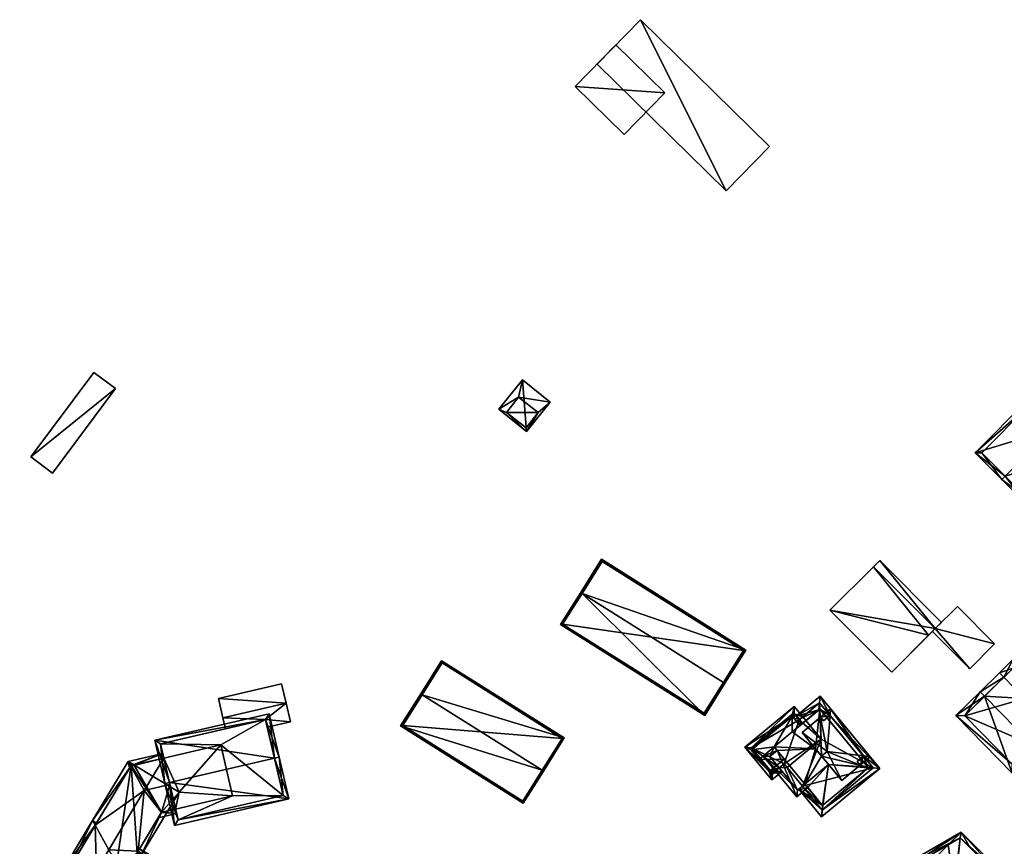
# Model space of a CAD drawing. Header units: inches. Extents: x 2685601 to 2690022, y 1235992 to 1239010.
# Tile 381 of 390: x 2689069 to 2689226, y 1238441 to 1238573. Entities that reach past the tile are written whole.
import ezdxf

# ---------------------------------------------------------------- set-up
doc = ezdxf.new("R2010")
doc.units = ezdxf.units.IN
doc.header["$MEASUREMENT"] = 0
doc.layers.add('Gebaeude Einzelhaus', color=10, linetype='Continuous')
doc.layers.add('Offenes Gebaeude', color=10, linetype='Continuous')

msp = doc.modelspace()

# ---------------------------------------------------------------- meshes
at = {"layer": 'Gebaeude Einzelhaus'}
mesh = msp.add_polyface(dxfattribs=at)
corners = [(2689181.948, 1238545.286, 545.762), (2689168.284, 1238572.645, 545.762), (2689161.316, 1238565.553, 545.762), (2689188.915, 1238552.379, 545.762), (2689168.284, 1238572.645, 539.598), (2689188.915, 1238552.379, 539.598), (2689161.316, 1238565.553, 539.598), (2689181.948, 1238545.286, 539.598)]
mesh.append_faces([[corners[k] for k in face] for face in [(3, 1, 0), (0, 1, 2)]], dxfattribs={"color": 13})
mesh.append_faces([[corners[k] for k in face] for face in [(4, 7, 6), (4, 5, 7), (3, 0, 5), (5, 0, 7), (0, 2, 7), (7, 2, 6), (2, 1, 6), (6, 1, 4), (1, 3, 4), (4, 3, 5)]], dxfattribs={"color": 41})
mesh = msp.add_polyface(dxfattribs=at)
corners = [(2689070.77, 1238502.776, 527.031), (2689084.308, 1238513.715, 527.751), (2689080.86, 1238516.29, 527.031), (2689074.218, 1238500.201, 527.751), (2689074.218, 1238500.201, 521.203), (2689070.77, 1238502.776, 521.203), (2689084.308, 1238513.715, 521.203), (2689080.86, 1238516.29, 521.203)]
mesh.append_faces([[corners[k] for k in face] for face in [(3, 1, 0), (0, 1, 2)]], dxfattribs={"color": 13})
mesh.append_faces([[corners[k] for k in face] for face in [(4, 5, 6), (6, 5, 7), (0, 2, 5), (5, 2, 7), (2, 6, 7), (2, 1, 6), (1, 3, 6), (6, 3, 4), (3, 0, 4), (4, 0, 5)]], dxfattribs={"color": 41})
mesh = msp.add_polyface(dxfattribs=at)
corners = [(2689149.389, 1238515.098, 532.853), (2689150.058, 1238506.843, 531.802), (2689153.824, 1238511.544, 532.853), (2689145.621, 1238510.398, 531.802), (2689148.75, 1238512.35, 532.409), (2689151.9, 1238509.9, 532.419), (2689146.85, 1238509.9, 531.868), (2689150, 1238507.45, 531.878), (2689148.75, 1238512.35, 526.935), (2689146.85, 1238509.9, 526.935), (2689150, 1238507.45, 526.935), (2689151.9, 1238509.9, 526.935)]
mesh.append_faces([[corners[k] for k in face] for face in [(7, 5, 1), (6, 7, 1), (4, 6, 3), (3, 6, 1), (0, 4, 3), (2, 5, 4), (1, 5, 2), (2, 4, 0), (3, 1, 0), (0, 1, 2)]], dxfattribs={"color": 13})
mesh.append_faces([[corners[k] for k in face] for face in [(9, 11, 10), (8, 11, 9), (4, 11, 8), (5, 11, 4), (10, 11, 7), (7, 11, 5), (9, 10, 6), (6, 10, 7), (8, 9, 6), (4, 8, 6)]], dxfattribs={"color": 41})
mesh = msp.add_polyface(dxfattribs=at)
corners = [(2689226.574, 1238499.694, 552.138), (2689221.78, 1238503.414, 549.483), (2689226.045, 1238499.164, 552.138), (2689234.008, 1238507.153, 552.137), (2689230.273, 1238511.935, 549.483), (2689234.538, 1238507.684, 552.137), (2689238.754, 1238503.481, 549.373), (2689230.261, 1238494.96, 549.373), (2689222.84, 1238503.415, 549.814), (2689230.274, 1238510.874, 549.814), (2689230.26, 1238496.021, 549.721), (2689237.694, 1238503.48, 549.721), (2689237.694, 1238503.48, 538.442), (2689230.274, 1238510.874, 538.442), (2689222.84, 1238503.415, 538.442), (2689230.26, 1238496.021, 538.442)]
mesh.append_faces([[corners[k] for k in face] for face in [(3, 9, 5), (11, 3, 5), (5, 9, 4), (6, 10, 11), (6, 11, 5), (7, 10, 6), (0, 10, 2), (8, 0, 2), (2, 10, 7), (9, 8, 1), (4, 9, 1), (1, 8, 2), (7, 0, 2), (7, 6, 0), (0, 6, 3), (3, 6, 5), (4, 3, 5), (4, 1, 3), (3, 1, 0), (0, 1, 2)]], dxfattribs={"color": 13})
mesh.append_faces([[corners[k] for k in face] for face in [(13, 15, 14), (12, 15, 13), (10, 15, 12), (10, 12, 11), (14, 15, 0), (0, 15, 10), (8, 14, 0), (13, 14, 9), (9, 14, 8), (12, 13, 3), (3, 13, 9), (11, 12, 3)]], dxfattribs={"color": 41})
mesh = msp.add_polyface(dxfattribs=at)
corners = [(2689158.912, 1238480.986, 541.059), (2689162.035, 1238486.42, 536.757), (2689158.7, 1238481.119, 541.059), (2689185.093, 1238471.915, 536.757), (2689181.547, 1238466.747, 541.059), (2689181.758, 1238466.614, 541.059), (2689155.472, 1238475.988, 536.757), (2689178.53, 1238461.482, 536.757), (2689184.748, 1238471.837, 536.929), (2689162.114, 1238486.075, 536.929), (2689155.817, 1238476.067, 536.935), (2689178.452, 1238461.827, 536.935), (2689162.114, 1238486.075, 524.558), (2689184.748, 1238471.837, 524.558), (2689155.817, 1238476.067, 524.558), (2689178.452, 1238461.827, 524.558)]
mesh.append_faces([[corners[k] for k in face] for face in [(11, 4, 5), (5, 4, 8), (10, 11, 7), (7, 11, 5), (6, 10, 7), (0, 10, 2), (9, 0, 2), (2, 10, 6), (8, 9, 1), (1, 9, 2), (5, 8, 3), (3, 8, 1), (0, 7, 4), (4, 7, 5), (2, 6, 0), (0, 6, 7), (3, 4, 5), (3, 0, 4), (3, 1, 0), (0, 1, 2)]], dxfattribs={"color": 13})
mesh.append_faces([[corners[k] for k in face] for face in [(13, 15, 14), (13, 14, 12), (11, 15, 4), (8, 15, 13), (4, 15, 8), (14, 15, 11), (10, 14, 11), (0, 14, 10), (12, 14, 9), (9, 14, 0), (13, 12, 8), (8, 12, 9)]], dxfattribs={"color": 41})
mesh = msp.add_polyface(dxfattribs=at)
corners = [(2689215.411, 1238475.356, 544.166), (2689198.561, 1238478.285, 544.166), (2689208.448, 1238468.395, 544.166), (2689205.523, 1238485.246, 544.166), (2689205.523, 1238485.246, 541.478), (2689205.523, 1238485.246, 532.652), (2689198.561, 1238478.285, 532.652), (2689208.448, 1238468.395, 532.652), (2689214.957, 1238474.902, 542.214), (2689214.957, 1238474.902, 542.314), (2689214.341, 1238474.286, 532.652), (2689215.411, 1238475.356, 541.478), (2689215.411, 1238475.356, 532.652), (2689215.411, 1238475.356, 542.214), (2689215.411, 1238475.356, 542.314)]
mesh.append_faces([[corners[k] for k in face] for face in [(3, 1, 0), (0, 1, 2)]], dxfattribs={"color": 13})
mesh.append_faces([[corners[k] for k in face] for face in [(5, 10, 6), (6, 10, 7), (5, 12, 10), (14, 3, 0), (11, 4, 13), (13, 4, 14), (14, 4, 3), (0, 9, 14), (8, 11, 13), (8, 10, 11), (11, 10, 12), (8, 7, 10), (0, 2, 9), (9, 2, 8), (8, 2, 7), (2, 1, 7), (7, 1, 6), (4, 1, 3), (4, 6, 1), (4, 5, 6)]], dxfattribs={"color": 41})
mesh = msp.add_polyface(dxfattribs=at)
corners = [(2689215.411, 1238475.356, 541.478), (2689206.51, 1238486.233, 541.478), (2689205.523, 1238485.246, 541.478), (2689216.398, 1238476.342, 541.478), (2689206.51, 1238486.233, 532.652), (2689216.398, 1238476.342, 532.652), (2689205.523, 1238485.246, 532.652), (2689215.411, 1238475.356, 532.652)]
mesh.append_faces([[corners[k] for k in face] for face in [(3, 1, 0), (0, 1, 2)]], dxfattribs={"color": 13})
mesh.append_faces([[corners[k] for k in face] for face in [(4, 7, 6), (4, 5, 7), (0, 5, 3), (0, 7, 5), (1, 4, 2), (2, 4, 6), (1, 3, 4), (4, 3, 5)]], dxfattribs={"color": 41})
mesh = msp.add_polyface(dxfattribs=at)
corners = [(2689152.532, 1238452.717, 537.713), (2689129.906, 1238459.788, 533.412), (2689149.515, 1238447.452, 533.412), (2689133.346, 1238464.787, 537.713), (2689133.134, 1238464.92, 537.713), (2689152.743, 1238452.584, 537.713), (2689156.078, 1238457.885, 533.412), (2689136.469, 1238470.221, 533.412), (2689155.733, 1238457.807, 533.584), (2689136.548, 1238469.876, 533.584), (2689130.251, 1238459.867, 533.59), (2689149.436, 1238447.797, 533.589), (2689149.436, 1238447.797, 521.394), (2689155.733, 1238457.807, 521.394), (2689136.548, 1238469.876, 521.394), (2689130.251, 1238459.867, 521.394)]
mesh.append_faces([[corners[k] for k in face] for face in [(2, 11, 5), (5, 11, 0), (10, 4, 3), (2, 1, 11), (11, 1, 10), (10, 1, 4), (7, 9, 4), (4, 9, 3), (5, 8, 6), (6, 8, 7), (7, 8, 9), (5, 0, 8), (3, 7, 4), (5, 6, 0), (0, 6, 3), (3, 6, 7), (0, 2, 5), (4, 1, 3), (3, 1, 0), (0, 1, 2)]], dxfattribs={"color": 13})
mesh.append_faces([[corners[k] for k in face] for face in [(13, 15, 14), (13, 12, 15), (11, 15, 12), (11, 10, 15), (3, 9, 10), (10, 9, 15), (15, 9, 14), (9, 8, 14), (14, 8, 13), (8, 12, 13), (0, 11, 8), (8, 11, 12)]], dxfattribs={"color": 41})
mesh = msp.add_polyface(dxfattribs=at)
corners = [(2689229.685, 1238464.201, 543.982), (2689231.074, 1238464.164, 543.457), (2689232.591, 1238465.655, 542.296), (2689234.676, 1238459.125, 543.982), (2689235.364, 1238459.8, 543.457), (2689227.866, 1238470.463, 542.296), (2689226.361, 1238467.582, 543.982), (2689225.66, 1238468.295, 543.982), (2689222.573, 1238465.259, 547.247), (2689223.274, 1238464.546, 547.247), (2689230.888, 1238456.801, 547.247), (2689231.589, 1238456.089, 547.247), (2689218.694, 1238461.445, 543.666), (2689227.709, 1238452.275, 543.666), (2689231.178, 1238465.668, 542.841), (2689227.854, 1238469.049, 542.841), (2689220.108, 1238461.433, 544.323), (2689227.721, 1238453.689, 544.323), (2689233.949, 1238459.813, 544.009), (2689229.66, 1238464.176, 544.009), (2689230.888, 1238456.801, 534.034), (2689233.949, 1238459.813, 534.034), (2689229.66, 1238464.176, 534.034), (2689231.178, 1238465.668, 534.034), (2689227.854, 1238469.049, 534.034), (2689220.108, 1238461.433, 534.034), (2689227.721, 1238453.689, 534.034)]
mesh.append_faces([[corners[k] for k in face] for face in [(11, 18, 3), (3, 18, 0), (0, 18, 19), (11, 10, 18), (12, 17, 13), (13, 17, 11), (11, 17, 10), (8, 16, 12), (12, 16, 17), (8, 9, 16), (7, 6, 8), (8, 6, 9), (5, 15, 7), (7, 15, 6), (1, 14, 2), (2, 14, 5), (5, 14, 15), (1, 0, 14), (4, 3, 1), (1, 3, 0), (9, 13, 10), (10, 13, 11), (8, 12, 9), (9, 12, 13), (0, 10, 3), (3, 10, 11), (6, 9, 0), (0, 9, 10), (7, 8, 6), (6, 8, 9), (0, 5, 6), (6, 5, 7), (0, 2, 5), (4, 1, 3), (3, 1, 0), (0, 1, 2)]], dxfattribs={"color": 13})
mesh.append_faces([[corners[k] for k in face] for face in [(22, 25, 24), (22, 24, 23), (20, 26, 25), (20, 25, 22), (20, 22, 21), (17, 26, 20), (17, 20, 10), (25, 26, 17), (16, 25, 17), (9, 25, 16), (24, 25, 6), (6, 25, 9), (15, 24, 6), (23, 24, 14), (14, 24, 15), (22, 23, 14), (0, 22, 14), (19, 22, 0), (21, 22, 19), (18, 21, 19), (20, 21, 18), (10, 20, 18)]], dxfattribs={"color": 41})
mesh = msp.add_polyface(dxfattribs=at)
corners = [(2689192.829, 1238461.753, 535.669), (2689193.751, 1238460.879, 535.597), (2689194.211, 1238461.26, 535.316), (2689192.818, 1238461.012, 535.895), (2689193.771, 1238459.86, 535.895), (2689192.846, 1238462.908, 535.316), (2689192.515, 1238461.378, 535.704), (2689184.965, 1238456.381, 535.316), (2689186.105, 1238456.182, 535.67), (2689186.218, 1238456.162, 535.705), (2689188.846, 1238452.496, 535.556), (2689189.29, 1238451.16, 535.316), (2689185.976, 1238455.961, 535.557), (2689189.134, 1238452.524, 535.669), (2689189.112, 1238452.716, 535.719), (2689190.92, 1238452.51, 535.316), (2689190.441, 1238453.088, 535.547), (2689190.083, 1238453.52, 535.719), (2689193.772, 1238459.859, 536.607), (2689192.515, 1238461.378, 536.607), (2689192.536, 1238458.836, 537.903), (2689189.643, 1238456.44, 537.903), (2689185.976, 1238455.961, 536.607), (2689187.233, 1238454.444, 537.903), (2689188.846, 1238452.496, 536.607), (2689191.256, 1238454.492, 536.607), (2689193.633, 1238460.781, 535.669), (2689192.748, 1238461.851, 535.618), (2689186.021, 1238456.283, 535.617), (2689189.389, 1238452.216, 535.546), (2689193.154, 1238461.36, 535.316), (2689193.633, 1238460.781, 535.597), (2689196.792, 1238462.36, 535.896), (2689196.891, 1238463.472, 535.599), (2689196.986, 1238464.533, 535.316), (2689194.032, 1238460.074, 535.896), (2689193.577, 1238449.713, 535.316), (2689197.231, 1238445.3, 535.316), (2689197.35, 1238446.372, 535.597), (2689197.39, 1238447.086, 535.773), (2689197.432, 1238447.121, 535.793), (2689194.154, 1238450.191, 535.588), (2689194.548, 1238450.517, 535.773), (2689206.534, 1238453.004, 535.316), (2689205.473, 1238453.109, 535.599), (2689204.684, 1238453.126, 535.793), (2689204.629, 1238453.192, 535.825), (2689203.936, 1238454.964, 535.599), (2689203.477, 1238454.584, 535.825), (2689198.625, 1238461.378, 535.599), (2689196.938, 1238462.481, 535.824), (2689198.555, 1238461.463, 535.599), (2689198.096, 1238461.083, 535.824), (2689204.684, 1238453.126, 537.903), (2689204.629, 1238453.192, 537.903), (2689198.349, 1238453.618, 540.811), (2689197.432, 1238447.121, 537.903), (2689197.213, 1238454.989, 540.811), (2689196.938, 1238462.481, 537.903), (2689196.239, 1238456.165, 540.811), (2689194.549, 1238450.518, 537.903), (2689195.027, 1238449.939, 537.902), (2689197.39, 1238447.086, 537.903), (2689190.121, 1238455.863, 537.903), (2689197.33, 1238446.356, 535.588), (2689205.478, 1238453.103, 535.597), (2689196.888, 1238463.476, 535.597), (2689191.142, 1238454.397, 535.719), (2689191.256, 1238454.492, 535.773), (2689193.633, 1238460.781, 527.083), (2689194.211, 1238461.26, 527.083), (2689192.748, 1238461.851, 527.083), (2689186.021, 1238456.283, 527.083), (2689189.389, 1238452.216, 527.083), (2689190.441, 1238453.088, 527.083), (2689197.17, 1238457.686, 527.083), (2689191.7, 1238453.156, 527.083), (2689191.221, 1238453.734, 527.083), (2689194.154, 1238450.191, 527.083), (2689197.33, 1238446.356, 527.083), (2689205.478, 1238453.103, 527.083), (2689196.888, 1238463.476, 527.083)]
mesh.append_faces([[corners[k] for k in face] for face in [(66, 34, 33), (31, 30, 1), (1, 30, 66), (66, 30, 34), (34, 51, 33), (43, 49, 34), (34, 49, 51), (43, 47, 49), (43, 44, 47), (43, 65, 44), (37, 38, 43), (43, 38, 65), (36, 64, 37), (37, 64, 38), (36, 41, 64), (62, 56, 55), (60, 59, 63), (63, 59, 21), (60, 57, 59), (62, 55, 61), (61, 55, 60), (60, 55, 57), (20, 59, 58), (20, 21, 59), (54, 57, 55), (54, 58, 57), (57, 58, 59), (56, 53, 55), (53, 54, 55), (34, 49, 43), (33, 51, 34), (34, 51, 49), (33, 50, 51), (51, 50, 52), (33, 32, 50), (47, 43, 49), (44, 43, 47), (48, 46, 47), (47, 46, 44), (38, 45, 40), (38, 44, 45), (45, 44, 46), (37, 43, 38), (38, 43, 44), (36, 39, 41), (41, 39, 42), (36, 38, 39), (39, 38, 40), (36, 37, 38), (32, 1, 35), (35, 1, 4), (34, 30, 33), (33, 30, 32), (32, 30, 1), (1, 30, 31), (11, 29, 15), (15, 29, 16), (11, 13, 29), (7, 13, 11), (7, 8, 13), (5, 28, 7), (7, 28, 8), (0, 27, 5), (5, 27, 28), (0, 1, 26), (5, 2, 0), (0, 2, 1), (23, 25, 21), (23, 24, 25), (19, 21, 20), (19, 22, 21), (21, 22, 23), (18, 19, 20), (13, 16, 14), (14, 16, 17), (11, 15, 13), (13, 15, 16), (8, 12, 9), (10, 13, 14), (10, 11, 13), (8, 7, 12), (12, 7, 10), (10, 7, 11), (0, 6, 3), (6, 8, 9), (6, 7, 8), (0, 5, 6), (6, 5, 7), (0, 2, 5), (4, 1, 3), (3, 1, 0), (0, 1, 2)]], dxfattribs={"color": 13})
mesh.append_faces([[corners[k] for k in face] for face in [(81, 75, 70), (75, 78, 76), (81, 80, 75), (75, 80, 78), (78, 80, 79), (66, 2, 1), (66, 81, 2), (2, 81, 70), (51, 66, 33), (49, 81, 51), (51, 81, 66), (47, 80, 49), (49, 80, 81), (47, 44, 80), (80, 44, 65), (38, 80, 65), (38, 79, 80), (38, 64, 79), (79, 64, 78), (78, 64, 41), (53, 56, 45), (45, 56, 40), (39, 40, 62), (62, 40, 56), (42, 25, 68), (25, 63, 21), (42, 60, 25), (25, 60, 63), (42, 61, 60), (42, 39, 61), (61, 39, 62), (18, 35, 4), (20, 58, 18), (18, 58, 35), (35, 58, 32), (32, 58, 50), (52, 54, 48), (48, 54, 46), (52, 58, 54), (52, 50, 58), (45, 46, 53), (53, 46, 54), (75, 69, 70), (69, 72, 71), (72, 74, 73), (75, 77, 69), (69, 77, 72), (72, 77, 74), (75, 76, 77), (29, 74, 16), (29, 73, 74), (13, 73, 29), (8, 72, 13), (13, 72, 73), (8, 28, 72), (28, 71, 72), (28, 27, 71), (31, 0, 26), (31, 27, 0), (31, 71, 27), (31, 69, 71), (1, 31, 26), (1, 2, 31), (31, 2, 69), (69, 2, 70), (25, 67, 68), (24, 17, 25), (25, 17, 67), (24, 14, 17), (24, 10, 14), (12, 23, 22), (12, 10, 23), (23, 10, 24), (22, 9, 12), (22, 19, 9), (9, 19, 6), (3, 18, 4), (3, 19, 18), (3, 6, 19)]], dxfattribs={"color": 41})
mesh = msp.add_polyface(dxfattribs=at)
corners = [(2689109.736, 1238454.664, 532.464), (2689108.874, 1238461.731, 527.723), (2689090.616, 1238457.514, 527.723), (2689110.468, 1238454.833, 532.464), (2689092.941, 1238450.783, 532.464), (2689092.21, 1238450.614, 532.464), (2689112.016, 1238448.125, 527.723), (2689093.759, 1238443.908, 527.723), (2689108.311, 1238460.831, 528.225), (2689111.116, 1238448.688, 528.24), (2689091.516, 1238456.951, 528.226), (2689094.321, 1238444.808, 528.24), (2689108.594, 1238459.607, 526.301), (2689108.594, 1238459.607, 526.201), (2689111.116, 1238448.688, 518.068), (2689108.311, 1238460.831, 518.068), (2689108.311, 1238460.831, 527.042), (2689108.311, 1238460.831, 527.142), (2689101.898, 1238459.35, 527.042), (2689091.516, 1238456.951, 518.068), (2689101.898, 1238459.35, 527.142), (2689093.024, 1238450.422, 526.847), (2689093.926, 1238446.518, 524.524), (2689094.321, 1238444.808, 518.068), (2689092.043, 1238454.668, 524.494), (2689092.043, 1238454.668, 518.068), (2689093.926, 1238446.518, 518.068), (2689103.015, 1238448.619, 518.068), (2689101.133, 1238456.768, 518.068)]
mesh.append_faces([[corners[k] for k in face] for face in [(6, 11, 9), (7, 11, 6), (4, 11, 5), (10, 4, 5), (5, 11, 7), (8, 10, 2), (2, 10, 5), (1, 8, 2), (0, 8, 3), (9, 0, 3), (6, 9, 3), (3, 8, 1), (7, 4, 5), (7, 6, 4), (4, 6, 0), (0, 6, 3), (0, 2, 4), (4, 2, 5), (3, 1, 0), (0, 1, 2)]], dxfattribs={"color": 13})
mesh.append_faces([[corners[k] for k in face] for face in [(15, 28, 19), (19, 28, 25), (27, 23, 26), (15, 14, 28), (28, 14, 27), (27, 14, 23), (9, 11, 14), (14, 11, 23), (23, 22, 26), (24, 19, 25), (21, 10, 24), (24, 10, 19), (21, 4, 10), (23, 11, 22), (22, 11, 21), (21, 11, 4), (15, 18, 16), (20, 8, 17), (18, 10, 20), (20, 10, 8), (15, 19, 18), (18, 19, 10), (8, 12, 17), (13, 15, 16), (13, 14, 15), (12, 9, 13), (13, 9, 14), (8, 0, 12), (12, 0, 9)]], dxfattribs={"color": 41})
mesh = msp.add_polyface(dxfattribs=at)
corners = [(2689198.115, 1238455.738, 540.811), (2689194.1, 1238458.748, 537.903), (2689197.213, 1238454.989, 540.811), (2689197.04, 1238461.182, 537.903), (2689198.569, 1238461.446, 538.363), (2689198.654, 1238462.519, 537.903), (2689203.903, 1238455.003, 538.364), (2689204.993, 1238454.865, 537.903), (2689203.378, 1238453.527, 537.903), (2689200.439, 1238451.094, 537.903), (2689198.555, 1238461.463, 538.35), (2689197.518, 1238460.604, 538.35), (2689203.936, 1238454.964, 538.334), (2689202.899, 1238454.105, 538.334), (2689190.121, 1238455.863, 537.903), (2689187.891, 1238454.99, 536.554), (2689193.275, 1238448.489, 536.554), (2689189.643, 1238456.44, 537.903), (2689195.027, 1238449.939, 537.902), (2689188.948, 1238454.891, 536.999), (2689193.374, 1238449.545, 536.999), (2689194.549, 1238450.518, 537.903), (2689195.028, 1238449.94, 537.903), (2689196.659, 1238460.866, 536.294), (2689197.04, 1238461.182, 536.108), (2689194.1, 1238458.748, 536.294), (2689196.239, 1238456.165, 537.549), (2689198.174, 1238453.829, 537.549), (2689200.439, 1238451.094, 536.22), (2689203.15, 1238453.338, 536.22), (2689203.378, 1238453.527, 536.108), (2689202.899, 1238454.105, 536.108), (2689203.477, 1238454.584, 535.825), (2689203.936, 1238454.964, 535.599), (2689198.625, 1238461.378, 535.599), (2689198.555, 1238461.463, 535.599), (2689197.518, 1238460.604, 536.108), (2689198.096, 1238461.083, 535.824), (2689190.121, 1238455.863, 536.266), (2689188.948, 1238454.891, 536.266), (2689190.441, 1238453.088, 535.547), (2689193.374, 1238449.545, 527.083), (2689190.083, 1238453.52, 535.719), (2689190.441, 1238453.088, 527.083), (2689194.548, 1238450.517, 535.773), (2689194.154, 1238450.191, 535.588), (2689194.154, 1238450.191, 527.083), (2689191.256, 1238454.492, 535.773), (2689191.145, 1238454.627, 535.773), (2689191.221, 1238453.734, 527.083), (2689191.7, 1238453.156, 527.083)]
mesh.append_faces([[corners[k] for k in face] for face in [(18, 21, 22), (15, 20, 16), (16, 20, 18), (18, 20, 21), (17, 19, 15), (15, 19, 20), (17, 14, 19), (14, 16, 18), (17, 15, 14), (14, 15, 16), (12, 6, 7), (13, 12, 8), (8, 12, 7), (10, 11, 3), (4, 10, 5), (6, 4, 5), (7, 6, 5), (5, 10, 3), (8, 0, 9), (9, 0, 2), (8, 6, 0), (8, 7, 6), (6, 4, 0), (7, 5, 6), (6, 5, 4), (3, 4, 5), (3, 0, 4), (3, 1, 0), (0, 1, 2)]], dxfattribs={"color": 13})
mesh.append_faces([[corners[k] for k in face] for face in [(43, 50, 41), (41, 50, 46), (43, 49, 50), (47, 21, 44), (38, 14, 48), (48, 14, 47), (47, 14, 21), (45, 41, 46), (44, 20, 45), (45, 20, 41), (44, 21, 20), (41, 40, 43), (40, 19, 42), (42, 19, 39), (41, 20, 40), (40, 20, 19), (19, 38, 39), (19, 14, 38), (3, 36, 24), (3, 11, 36), (37, 10, 35), (37, 36, 10), (10, 36, 11), (33, 6, 12), (33, 34, 6), (6, 34, 4), (4, 34, 10), (10, 34, 35), (32, 12, 31), (31, 12, 13), (32, 33, 12), (31, 8, 30), (31, 13, 8), (8, 29, 30), (8, 9, 29), (29, 9, 28), (9, 27, 28), (26, 1, 25), (9, 2, 27), (27, 2, 26), (26, 2, 1), (1, 23, 25), (1, 3, 23), (23, 3, 24)]], dxfattribs={"color": 41})
mesh = msp.add_polyface(dxfattribs=at)
corners = [(2689086.798, 1238453.456, 524.422), (2689086.319, 1238454.115, 524.089), (2689086.742, 1238453.362, 524.536), (2689087.245, 1238453.559, 524.089), (2689083.622, 1238432.614, 524.512), (2689081.259, 1238436.712, 526.847), (2689076.254, 1238428.381, 526.847), (2689080.931, 1238428.135, 524.513), (2689081.393, 1238427.448, 524.089), (2689080.75, 1238427.834, 524.513), (2689084.437, 1238432.514, 524.089), (2689083.794, 1238432.9, 524.512), (2689087.947, 1238439.814, 524.513), (2689091.647, 1238445.971, 524.512), (2689088.926, 1238449.475, 526.847), (2689088.414, 1238439.134, 524.089), (2689092.677, 1238446.229, 524.089), (2689091.661, 1238445.994, 524.512), (2689083.245, 1238440.017, 526.847), (2689087.771, 1238439.52, 524.512), (2689077.149, 1238420.384, 524.089), (2689077.535, 1238421.027, 524.089), (2689076.343, 1238421.743, 524.874), (2689073.626, 1238432.989, 524.089), (2689068.996, 1238425.281, 524.089), (2689070.511, 1238425.246, 524.874), (2689074.318, 1238425.159, 526.847), (2689075.898, 1238436.769, 524.089), (2689081.069, 1238443.92, 524.536), (2689080.648, 1238444.674, 524.089), (2689076.767, 1238436.76, 524.536), (2689070.025, 1238425.538, 524.536), (2689074.052, 1238432.241, 524.537), (2689089.277, 1238429.606, 524.852), (2689083.408, 1238432.257, 524.089), (2689090.076, 1238428.251, 524.089), (2689085.111, 1238436.67, 528.829), (2689076.541, 1238436.383, 524.089), (2689094.826, 1238436.156, 524.089), (2689093.231, 1238436.24, 524.867), (2689081.29, 1238444.288, 524.089), (2689088.157, 1238440.163, 524.089), (2689083.794, 1238432.9, 524.852), (2689089.82, 1238429.28, 524.503), (2689093.798, 1238435.9, 524.502), (2689087.771, 1238439.52, 524.868), (2689086.562, 1238453.063, 524.089), (2689091.875, 1238455.399, 524.089), (2689092.043, 1238454.668, 524.494), (2689093.024, 1238450.422, 526.847), (2689093.926, 1238446.518, 524.524), (2689094.095, 1238445.787, 524.089), (2689091.124, 1238445.101, 524.089), (2689086.798, 1238453.456, 524.494), (2689091.661, 1238445.994, 524.524), (2689074.269, 1238432.602, 524.089), (2689086.182, 1238424.571, 524.885), (2689081.136, 1238428.477, 524.089), (2689087.805, 1238424.47, 524.089), (2689078.143, 1238425.07, 528.829), (2689082.341, 1238418.14, 524.874), (2689083.175, 1238416.764, 524.089), (2689080.75, 1238427.834, 524.886), (2689082.919, 1238417.793, 524.503), (2689086.776, 1238424.214, 524.503), (2689088.414, 1238439.134, 518.068), (2689087.771, 1238439.52, 518.068), (2689091.661, 1238445.994, 518.068), (2689092.677, 1238446.229, 518.068), (2689087.245, 1238453.559, 518.068), (2689086.798, 1238453.456, 518.068), (2689070.025, 1238425.538, 518.068), (2689077.535, 1238421.027, 518.068), (2689081.393, 1238427.448, 518.068), (2689080.75, 1238427.834, 518.068), (2689083.794, 1238432.9, 518.068), (2689084.437, 1238432.514, 518.068), (2689094.473, 1238449.218, 518.068), (2689089.82, 1238429.28, 518.068), (2689093.798, 1238435.9, 518.068), (2689093.926, 1238446.518, 518.068), (2689092.043, 1238454.668, 518.068), (2689101.133, 1238456.768, 518.068), (2689103.015, 1238448.619, 518.068), (2689082.919, 1238417.793, 518.068), (2689086.776, 1238424.214, 518.068)]
mesh.append_faces([[corners[k] for k in face] for face in [(20, 60, 61), (20, 22, 60), (23, 55, 32), (58, 64, 56), (61, 63, 58), (58, 63, 64), (61, 60, 63), (57, 56, 7), (7, 56, 62), (57, 58, 56), (22, 59, 26), (22, 20, 59), (59, 20, 60), (60, 20, 61), (26, 59, 6), (60, 56, 59), (61, 58, 60), (60, 58, 56), (56, 7, 59), (59, 7, 6), (58, 57, 56), (56, 57, 7), (32, 55, 23), (51, 54, 50), (51, 13, 54), (51, 52, 13), (47, 53, 1), (1, 53, 2), (47, 48, 53), (1, 2, 46), (50, 13, 51), (51, 13, 52), (50, 49, 13), (13, 49, 14), (48, 14, 49), (47, 2, 48), (48, 2, 14), (47, 1, 2), (1, 46, 2), (40, 28, 29), (41, 39, 12), (12, 39, 45), (41, 38, 39), (38, 44, 39), (35, 43, 38), (38, 43, 44), (35, 33, 43), (33, 4, 42), (35, 34, 33), (33, 34, 4), (27, 30, 37), (39, 12, 36), (36, 12, 18), (38, 41, 39), (39, 41, 12), (40, 29, 28), (33, 39, 36), (35, 38, 33), (33, 38, 39), (18, 5, 36), (27, 37, 30), (4, 36, 5), (4, 33, 36), (4, 34, 33), (33, 34, 35), (16, 13, 17), (16, 15, 13), (13, 15, 12), (12, 15, 19), (7, 8, 9), (11, 10, 4), (4, 10, 7), (7, 10, 8), (20, 22, 21), (25, 22, 24), (24, 22, 20), (32, 27, 30), (31, 23, 32), (32, 23, 27), (25, 24, 31), (31, 24, 23), (30, 29, 28), (29, 30, 27), (1, 2, 29), (3, 0, 1), (1, 0, 2), (25, 22, 26), (25, 24, 22), (22, 24, 20), (2, 1, 29), (27, 28, 29), (28, 14, 2), (28, 18, 14), (27, 5, 28), (28, 5, 18), (23, 6, 27), (27, 6, 5), (23, 25, 6), (6, 25, 26), (23, 24, 25), (20, 21, 22), (15, 12, 19), (12, 14, 18), (17, 13, 16), (16, 13, 15), (15, 13, 12), (12, 13, 14), (4, 10, 11), (4, 7, 10), (10, 7, 8), (8, 7, 9), (4, 6, 7), (4, 5, 6), (3, 1, 0), (0, 1, 2)]], dxfattribs={"color": 13})
mesh.append_faces([[corners[k] for k in face] for face in [(72, 73, 84), (84, 73, 85), (62, 9, 7), (56, 8, 62), (62, 8, 9), (64, 85, 56), (56, 85, 8), (8, 85, 73), (64, 63, 85), (85, 63, 84), (21, 60, 22), (21, 84, 60), (60, 84, 63), (21, 72, 84), (81, 77, 69), (77, 80, 68), (77, 83, 80), (81, 82, 77), (77, 82, 83), (0, 2, 53), (69, 3, 81), (81, 3, 48), (48, 3, 53), (53, 3, 0), (54, 16, 50), (50, 16, 80), (80, 16, 68), (54, 17, 16), (13, 17, 54), (76, 65, 78), (78, 65, 79), (45, 19, 12), (39, 15, 45), (45, 15, 19), (44, 79, 39), (39, 79, 15), (15, 79, 65), (44, 78, 79), (44, 43, 78), (33, 78, 43), (42, 10, 33), (33, 10, 78), (78, 10, 76), (42, 11, 10), (4, 11, 42), (71, 74, 72), (72, 74, 73), (70, 75, 71), (71, 75, 74), (70, 66, 75), (75, 66, 76), (76, 66, 65), (68, 67, 77), (77, 67, 69), (69, 67, 70), (70, 67, 66), (11, 75, 10), (10, 75, 76), (7, 75, 4), (4, 75, 11), (7, 74, 75), (7, 9, 74), (8, 74, 9), (8, 73, 74), (22, 72, 21), (25, 71, 22), (22, 71, 72), (25, 31, 71), (70, 2, 0), (70, 28, 2), (70, 30, 28), (70, 71, 30), (30, 71, 32), (32, 71, 31), (3, 70, 0), (3, 69, 70), (17, 67, 16), (16, 67, 68), (66, 12, 19), (66, 67, 12), (12, 67, 13), (13, 67, 17), (15, 66, 19), (15, 65, 66)]], dxfattribs={"color": 41})
mesh = msp.add_polyface(dxfattribs=at)
corners = [(2689218.508, 1238433.567, 536.131), (2689217.869, 1238433.195, 535.311), (2689224.589, 1238426.488, 535.311), (2689226.911, 1238429.877, 539.946), (2689227.443, 1238429.346, 539.946), (2689218.928, 1238437.845, 539.946), (2689219.408, 1238441.897, 536.19), (2689230.238, 1238432.146, 535.311), (2689219.52, 1238442.845, 535.311), (2689217.455, 1238440.776, 535.311), (2689219.399, 1238441.906, 536.171), (2689224.588, 1238427.549, 536.172), (2689218.54, 1238433.585, 536.172), (2689229.176, 1238432.145, 536.191), (2689208.188, 1238436.256, 535.311), (2689210.858, 1238433.155, 539.946), (2689210.21, 1238432.778, 539.946), (2689220.988, 1238440.319, 535.311), (2689212.34, 1238429.114, 535.311), (2689219.089, 1238433.037, 535.311), (2689218.54, 1238433.585, 536.131), (2689219.399, 1238441.906, 536.176), (2689209.213, 1238435.985, 536.174), (2689212.611, 1238430.139, 536.131), (2689218.54, 1238433.585, 527.598), (2689217.869, 1238433.195, 527.598), (2689224.588, 1238427.549, 527.598), (2689229.176, 1238432.145, 527.598), (2689219.399, 1238441.906, 527.598), (2689217.455, 1238440.776, 527.598), (2689213.871, 1238437.185, 527.598), (2689209.213, 1238435.985, 527.598), (2689212.611, 1238430.139, 527.598)]
mesh.append_faces([[corners[k] for k in face] for face in [(19, 0, 20), (16, 23, 18), (18, 23, 19), (19, 23, 0), (16, 15, 23), (8, 22, 14), (14, 22, 16), (16, 22, 15), (6, 21, 8), (8, 21, 22), (17, 6, 8), (18, 15, 16), (20, 0, 19), (19, 0, 18), (18, 0, 15), (15, 0, 5), (17, 8, 6), (6, 14, 5), (5, 14, 15), (15, 14, 16), (6, 8, 14), (8, 10, 9), (8, 6, 10), (4, 13, 7), (7, 13, 8), (8, 13, 6), (4, 3, 13), (2, 11, 4), (4, 11, 3), (11, 0, 12), (2, 1, 11), (11, 1, 0), (8, 10, 6), (8, 9, 10), (4, 7, 3), (3, 7, 5), (5, 7, 6), (6, 7, 8), (0, 3, 5), (0, 2, 3), (3, 2, 4), (0, 1, 2)]], dxfattribs={"color": 13})
mesh.append_faces([[corners[k] for k in face] for face in [(29, 30, 31), (31, 30, 32), (32, 30, 25), (23, 1, 0), (23, 32, 1), (1, 32, 25), (23, 31, 32), (15, 22, 23), (23, 22, 31), (21, 9, 22), (22, 9, 31), (31, 9, 29), (21, 10, 9), (6, 10, 21), (26, 24, 27), (27, 24, 28), (28, 24, 29), (29, 24, 30), (30, 24, 25), (6, 28, 10), (13, 27, 6), (6, 27, 28), (10, 28, 9), (9, 28, 29), (3, 11, 13), (13, 11, 27), (27, 11, 26), (20, 11, 12), (20, 26, 11), (20, 24, 26), (0, 20, 12), (0, 1, 20), (20, 1, 24), (24, 1, 25)]], dxfattribs={"color": 41})
at = {"layer": 'Offenes Gebaeude'}
mesh = msp.add_polyface(dxfattribs=at)
corners = [(2689157.821, 1238561.994, 546.237), (2689172.149, 1238560.964, 546.237), (2689164.341, 1238568.633, 546.237), (2689165.628, 1238554.325, 546.237), (2689157.821, 1238561.994, 546.137), (2689164.341, 1238568.633, 546.137), (2689165.628, 1238554.325, 546.137), (2689172.149, 1238560.964, 546.137)]
mesh.append_faces([[corners[k] for k in face] for face in [(3, 1, 0), (0, 1, 2)]], dxfattribs={"color": 13})
mesh.append_faces([[corners[k] for k in face] for face in [(4, 7, 6), (5, 7, 4), (2, 7, 5), (1, 7, 2), (6, 7, 3), (3, 7, 1), (4, 6, 0), (0, 6, 3), (5, 4, 2), (2, 4, 0)]], dxfattribs={"color": 41})
mesh = msp.add_polyface(dxfattribs=at)
corners = [(2689215.411, 1238475.356, 542.314), (2689214.957, 1238474.902, 542.314), (2689220.917, 1238468.941, 542.314), (2689224.894, 1238472.917, 542.314), (2689218.934, 1238478.879, 542.314), (2689224.894, 1238472.917, 542.214), (2689220.917, 1238468.941, 542.214), (2689218.934, 1238478.879, 542.214), (2689215.411, 1238475.356, 542.214), (2689214.957, 1238474.902, 542.214)]
mesh.append_faces([[corners[k] for k in face] for face in [(0, 3, 4), (0, 2, 3), (0, 1, 2)]], dxfattribs={"color": 13})
mesh.append_faces([[corners[k] for k in face] for face in [(8, 6, 9), (8, 5, 6), (8, 7, 5), (9, 6, 1), (1, 6, 2), (4, 7, 0), (0, 7, 8), (4, 3, 7), (7, 3, 5), (3, 2, 5), (5, 2, 6)]], dxfattribs={"color": 41})
mesh = msp.add_polyface(dxfattribs=at)
corners = [(2689108.311, 1238460.831, 527.142), (2689112.276, 1238460.458, 526.301), (2689111.586, 1238463.445, 528.355), (2689108.594, 1238459.607, 526.301), (2689101.491, 1238461.113, 528.355), (2689101.898, 1238459.35, 527.142), (2689110.876, 1238466.519, 526.301), (2689100.781, 1238464.186, 526.301), (2689108.594, 1238459.607, 526.201), (2689112.276, 1238460.458, 526.201), (2689111.586, 1238463.445, 528.255), (2689110.876, 1238466.519, 526.201), (2689100.781, 1238464.186, 526.201), (2689101.491, 1238461.113, 528.255), (2689101.898, 1238459.35, 527.042), (2689108.311, 1238460.831, 527.042)]
mesh.append_faces([[corners[k] for k in face] for face in [(2, 7, 4), (2, 6, 7), (0, 4, 5), (0, 2, 4), (3, 1, 0), (0, 1, 2)]], dxfattribs={"color": 13})
mesh.append_faces([[corners[k] for k in face] for face in [(11, 10, 12), (12, 10, 13), (13, 15, 14), (15, 9, 8), (13, 10, 15), (15, 10, 9), (7, 13, 4), (4, 13, 5), (5, 13, 14), (7, 12, 13), (7, 6, 12), (12, 6, 11), (2, 10, 6), (6, 10, 11), (2, 1, 10), (10, 1, 9), (9, 1, 8), (8, 1, 3)]], dxfattribs={"color": 41})

doc.saveas('drawing.dxf')
